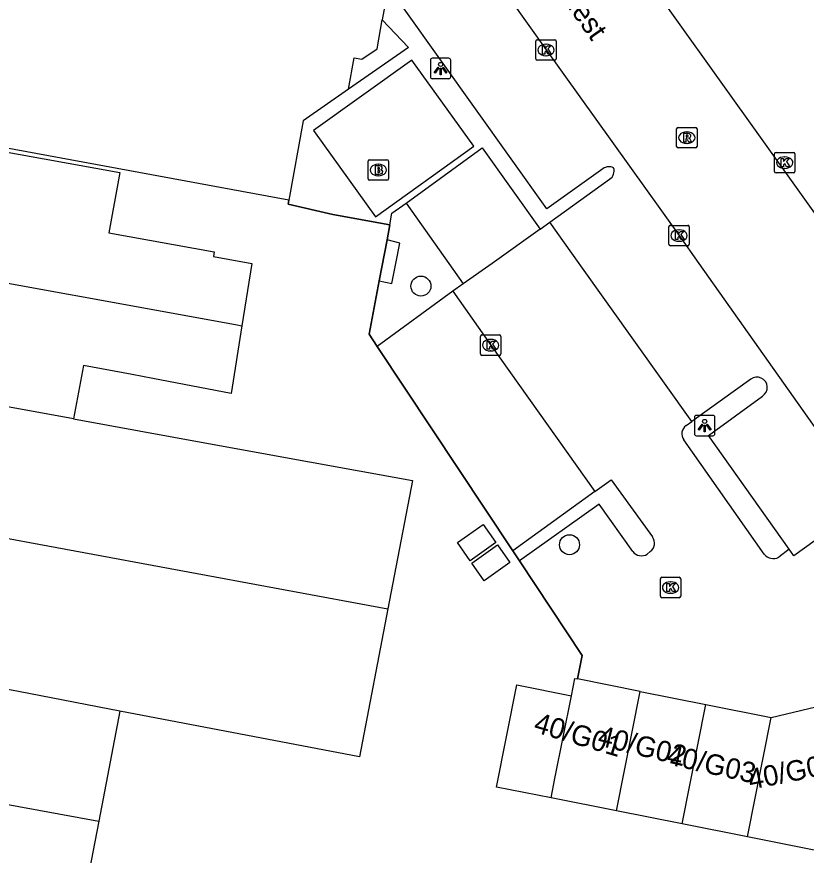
# Model space of a CAD drawing. Extents: x 161845 to 162341, y 381620 to 382158.
# Drawn here: x 161927.1 to 161965.76, y 381971.03 to 382012.07 of the extents above; entities that cross this region are included whole.
import ezdxf

# ---------------------------------------------------------------- set-up
doc = ezdxf.new("R2010")
doc.units = 0
for name, color, linetype in [('IMGEO_Boom', 7, 'Continuous'), ('IMGEO_Brandkraan', 7, 'Continuous'), ('IMGEO_Kolk', 7, 'Continuous'), ('IMGEO_Lichtpunt', 7, 'Continuous'), ('IMGEO_Muur', 7, 'Continuous'), ('IMGEO_Openbare_ruimte_label', 7, 'Continuous'), ('IMGEO_Pand', 7, 'Continuous'), ('IMGEO_Pand_nummerreeks', 7, 'Continuous'), ('IMGEO_Parkeervlak_open', 7, 'Continuous'), ('IMGEO_Rijbaan_lokaal_open', 7, 'Continuous'), ('IMGEO_Rioolput', 7, 'Continuous'), ('IMGEO_Verkeerseiland_open', 7, 'Continuous'), ('IMGEO_Voetpad_open', 7, 'Continuous')]:
    doc.layers.add(name, color=color, linetype=linetype)

msp = doc.modelspace()

# ---------------------------------------------------------------- linework, layer by layer
at = {"layer": 'IMGEO_Boom'}
for centre in [(161946.889, 381998.889), (161954.164, 381986.229)]:
    msp.add_circle(centre, 0.489, dxfattribs=at)
at = {"layer": 'IMGEO_Brandkraan'}
for p, q in [((161944.299, 382004.146), (161944.299, 382004.998)), ((161944.374, 382005.072), (161945.226, 382005.072)), ((161945.3, 382004.998), (161945.3, 382004.146)), ((161944.787, 382004.852), (161944.812, 382004.852)), ((161945.226, 382004.072), (161944.374, 382004.072)), ((161944.81, 382004.292), (161944.785, 382004.292))]:
    msp.add_line(p, q, dxfattribs=at)
for points in [[(161944.299, 382004.146), (161944.299, 382004.998)], [(161944.374, 382005.072), (161945.226, 382005.072)], [(161945.3, 382004.998), (161945.3, 382004.146)], [(161944.647, 382004.772), (161944.647, 382004.372), (161944.86, 382004.372)], [(161944.878, 382004.772), (161944.647, 382004.772)], [(161944.826, 382004.691), (161944.772, 382004.691), (161944.772, 382004.615)], [(161944.772, 382004.615), (161944.825, 382004.615)], [(161944.834, 382004.539), (161944.772, 382004.539), (161944.772, 382004.458)], [(161944.772, 382004.458), (161944.834, 382004.458)], [(161945.226, 382004.072), (161944.374, 382004.072)]]:
    msp.add_lwpolyline(points, dxfattribs=at)
for centre, radius, start, end in [((161944.376, 382004.996), 0.0765, 91.552, 178.448), ((161944.376, 382004.996), 0.0765, 91.552, 178.448), ((161945.224, 382004.996), 0.0765, 1.552, 88.448), ((161945.224, 382004.996), 0.0765, 1.552, 88.448), ((161944.827, 382004.653), 0.0379, 267.8285, 90.9355), ((161944.835, 382004.498), 0.0404, 269.8759, 90.5077), ((161944.882, 382004.627), 0.145, 59.4692, 91.5367), ((161944.907, 382004.674), 0.0922, 285.5137, 58.1501), ((161944.912, 382004.482), 0.105, 301.3115, 78.989), ((161944.376, 382004.148), 0.0765, 181.552, 268.448), ((161944.376, 382004.148), 0.0765, 181.552, 268.448), ((161944.866, 382004.623), 0.251, 268.6676, 293.5347), ((161945.224, 382004.148), 0.0765, 271.552, 358.448), ((161945.224, 382004.148), 0.0765, 271.552, 358.448)]:
    msp.add_arc(centre, radius, start, end, dxfattribs=at)
for centre, major_axis, ratio, start_param, end_param in [((161944.786, 382004.572), (-0.387, 0.002), 0.722429, 4.712389, 7.853982), ((161944.811, 382004.572), (-0.39, 0.002), 0.717154, 1.570796, 4.712389)]:
    msp.add_ellipse(centre, major_axis=major_axis, ratio=ratio, start_param=start_param, end_param=end_param, dxfattribs=at)
at = {"layer": 'IMGEO_Kolk'}
for p, q in [((161952.514, 382010.022), (161952.514, 382010.874)), ((161952.589, 382010.948), (161953.441, 382010.948)), ((161953.002, 382010.728), (161953.027, 382010.728)), ((161953.515, 382010.874), (161953.515, 382010.022)), ((161953.441, 382009.948), (161952.589, 382009.948)), ((161953.025, 382010.168), (161953, 382010.168)), ((161964.203, 382004.507), (161964.203, 382005.359)), ((161964.278, 382005.433), (161965.13, 382005.433)), ((161965.204, 382005.359), (161965.204, 382004.507)), ((161964.691, 382005.213), (161964.716, 382005.213)), ((161964.714, 382004.653), (161964.689, 382004.653)), ((161965.13, 382004.433), (161964.278, 382004.433)), ((161959.028, 382000.937), (161959.028, 382001.789)), ((161959.103, 382001.863), (161959.955, 382001.863)), ((161959.516, 382001.643), (161959.541, 382001.643)), ((161960.029, 382001.789), (161960.029, 382000.937)), ((161959.955, 382000.863), (161959.103, 382000.863)), ((161959.539, 382001.083), (161959.514, 382001.083)), ((161949.804, 381995.571), (161949.804, 381996.423)), ((161949.879, 381996.497), (161950.731, 381996.497)), ((161950.292, 381996.277), (161950.317, 381996.277)), ((161950.805, 381996.423), (161950.805, 381995.571)), ((161950.731, 381995.497), (161949.879, 381995.497)), ((161950.315, 381995.717), (161950.29, 381995.717)), ((161958.612, 381983.706), (161958.612, 381984.558)), ((161958.687, 381984.632), (161959.539, 381984.632)), ((161959.1, 381984.412), (161959.125, 381984.412)), ((161959.613, 381984.558), (161959.613, 381983.706)), ((161959.539, 381983.632), (161958.687, 381983.632)), ((161959.123, 381983.852), (161959.098, 381983.852))]:
    msp.add_line(p, q, dxfattribs=at)
for points in [[(161952.514, 382010.022), (161952.514, 382010.874)], [(161952.589, 382010.948), (161953.441, 382010.948)], [(161952.835, 382010.648), (161952.958, 382010.648), (161952.958, 382010.497), (161953.088, 382010.648), (161953.252, 382010.648), (161953.106, 382010.497), (161953.259, 382010.248), (161953.107, 382010.248), (161953.022, 382010.412), (161952.958, 382010.345), (161952.958, 382010.248), (161952.835, 382010.248), (161952.835, 382010.648)], [(161953.515, 382010.874), (161953.515, 382010.022)], [(161953.441, 382009.948), (161952.589, 382009.948)], [(161964.203, 382004.507), (161964.203, 382005.359)], [(161964.278, 382005.433), (161965.13, 382005.433)], [(161965.204, 382005.359), (161965.204, 382004.507)], [(161964.524, 382005.133), (161964.647, 382005.133), (161964.647, 382004.982), (161964.777, 382005.133), (161964.941, 382005.133), (161964.795, 382004.982), (161964.948, 382004.733), (161964.796, 382004.733), (161964.711, 382004.897), (161964.647, 382004.83), (161964.647, 382004.733), (161964.524, 382004.733), (161964.524, 382005.133)], [(161965.13, 382004.433), (161964.278, 382004.433)], [(161959.028, 382000.937), (161959.028, 382001.789)], [(161959.103, 382001.863), (161959.955, 382001.863)], [(161960.029, 382001.789), (161960.029, 382000.937)], [(161959.349, 382001.563), (161959.472, 382001.563), (161959.472, 382001.412), (161959.602, 382001.563), (161959.766, 382001.563), (161959.62, 382001.412), (161959.773, 382001.163), (161959.621, 382001.163), (161959.536, 382001.327), (161959.472, 382001.26), (161959.472, 382001.163), (161959.349, 382001.163), (161959.349, 382001.563)], [(161959.955, 382000.863), (161959.103, 382000.863)], [(161949.804, 381995.571), (161949.804, 381996.423)], [(161949.879, 381996.497), (161950.731, 381996.497)], [(161950.805, 381996.423), (161950.805, 381995.571)], [(161950.125, 381996.197), (161950.248, 381996.197), (161950.248, 381996.046), (161950.378, 381996.197), (161950.542, 381996.197), (161950.396, 381996.046), (161950.549, 381995.797), (161950.397, 381995.797), (161950.312, 381995.961), (161950.248, 381995.894), (161950.248, 381995.797), (161950.125, 381995.797), (161950.125, 381996.197)], [(161950.731, 381995.497), (161949.879, 381995.497)], [(161958.612, 381983.706), (161958.612, 381984.558)], [(161958.687, 381984.632), (161959.539, 381984.632)], [(161959.613, 381984.558), (161959.613, 381983.706)], [(161958.933, 381984.332), (161959.056, 381984.332), (161959.056, 381984.181), (161959.186, 381984.332), (161959.35, 381984.332), (161959.204, 381984.181), (161959.357, 381983.932), (161959.205, 381983.932), (161959.12, 381984.096), (161959.056, 381984.029), (161959.056, 381983.932), (161958.933, 381983.932), (161958.933, 381984.332)], [(161959.539, 381983.632), (161958.687, 381983.632)]]:
    msp.add_lwpolyline(points, dxfattribs=at)
for centre, start, end in [((161952.591, 382010.872), 91.552, 178.448), ((161952.591, 382010.872), 91.552, 178.448), ((161953.439, 382010.872), 1.552, 88.448), ((161953.439, 382010.872), 1.552, 88.448), ((161952.591, 382010.024), 181.552, 268.448), ((161952.591, 382010.024), 181.552, 268.448), ((161953.439, 382010.024), 271.552, 358.448), ((161953.439, 382010.024), 271.552, 358.448), ((161964.28, 382005.357), 91.552, 178.448), ((161964.28, 382005.357), 91.552, 178.448), ((161965.128, 382005.357), 1.552, 88.448), ((161965.128, 382005.357), 1.552, 88.448), ((161964.28, 382004.509), 181.552, 268.448), ((161964.28, 382004.509), 181.552, 268.448), ((161965.128, 382004.509), 271.552, 358.448), ((161965.128, 382004.509), 271.552, 358.448), ((161959.105, 382001.787), 91.552, 178.448), ((161959.105, 382001.787), 91.552, 178.448), ((161959.953, 382001.787), 1.552, 88.448), ((161959.953, 382001.787), 1.552, 88.448), ((161959.105, 382000.939), 181.552, 268.448), ((161959.105, 382000.939), 181.552, 268.448), ((161959.953, 382000.939), 271.552, 358.448), ((161959.953, 382000.939), 271.552, 358.448), ((161949.881, 381996.421), 91.552, 178.448), ((161949.881, 381996.421), 91.552, 178.448), ((161950.729, 381996.421), 1.552, 88.448), ((161950.729, 381996.421), 1.552, 88.448), ((161949.881, 381995.573), 181.552, 268.448), ((161949.881, 381995.573), 181.552, 268.448), ((161950.729, 381995.573), 271.552, 358.448), ((161950.729, 381995.573), 271.552, 358.448), ((161958.689, 381984.556), 91.552, 178.448), ((161958.689, 381984.556), 91.552, 178.448), ((161959.537, 381984.556), 1.552, 88.448), ((161959.537, 381984.556), 1.552, 88.448), ((161958.689, 381983.708), 181.552, 268.448), ((161958.689, 381983.708), 181.552, 268.448), ((161959.537, 381983.708), 271.552, 358.448), ((161959.537, 381983.708), 271.552, 358.448)]:
    msp.add_arc(centre, 0.0765, start, end, dxfattribs=at)
for centre, major_axis, ratio, start_param, end_param in [((161953.001, 382010.448), (-0.387, 0.002), 0.722429, 4.712389, 7.853982), ((161953.026, 382010.448), (-0.39, 0.002), 0.717154, 1.570796, 4.712389), ((161964.69, 382004.933), (-0.387, 0.002), 0.722429, 4.712389, 7.853982), ((161964.715, 382004.933), (-0.39, 0.002), 0.717154, 1.570796, 4.712389), ((161959.515, 382001.363), (-0.387, 0.002), 0.722429, 4.712389, 7.853982), ((161959.54, 382001.363), (-0.39, 0.002), 0.717154, 1.570796, 4.712389), ((161950.291, 381995.997), (-0.387, 0.002), 0.722429, 4.712389, 7.853982), ((161950.316, 381995.997), (-0.39, 0.002), 0.717154, 1.570796, 4.712389), ((161959.099, 381984.132), (-0.387, 0.002), 0.722429, 4.712389, 7.853982), ((161959.124, 381984.132), (-0.39, 0.002), 0.717154, 1.570796, 4.712389)]:
    msp.add_ellipse(centre, major_axis=major_axis, ratio=ratio, start_param=start_param, end_param=end_param, dxfattribs=at)
at = {"layer": 'IMGEO_Lichtpunt'}
for p, q in [((161947.353, 382009.945), (161947.353, 382009.138)), ((161947.353, 382009.945), (161947.353, 382009.138)), ((161948.255, 382010.04), (161947.447, 382010.04)), ((161948.255, 382010.04), (161947.447, 382010.04)), ((161948.349, 382009.138), (161948.349, 382009.945)), ((161948.349, 382009.138), (161948.349, 382009.945)), ((161947.447, 382009.044), (161948.255, 382009.044)), ((161947.447, 382009.044), (161948.255, 382009.044)), ((161961.187, 381992.561), (161960.379, 381992.561)), ((161961.187, 381992.561), (161960.379, 381992.561)), ((161960.285, 381992.466), (161960.285, 381991.659)), ((161960.285, 381992.466), (161960.285, 381991.659)), ((161961.281, 381991.659), (161961.281, 381992.466)), ((161961.281, 381991.659), (161961.281, 381992.466)), ((161960.379, 381991.565), (161961.187, 381991.565)), ((161960.379, 381991.565), (161961.187, 381991.565))]:
    msp.add_line(p, q, dxfattribs=at)
for points in [[(161947.727, 382009.609), (161947.766, 382009.581), (161947.578, 382009.319), (161947.54, 382009.346), (161947.727, 382009.609)], [(161947.829, 382009.561), (161947.876, 382009.561), (161947.876, 382009.239), (161947.829, 382009.239), (161947.829, 382009.561)], [(161947.939, 382009.581), (161947.977, 382009.608), (161948.164, 382009.346), (161948.125, 382009.318), (161947.939, 382009.581)], [(161960.659, 381992.13), (161960.698, 381992.102), (161960.51, 381991.84), (161960.472, 381991.867), (161960.659, 381992.13)], [(161960.761, 381992.082), (161960.808, 381992.082), (161960.808, 381991.76), (161960.761, 381991.76), (161960.761, 381992.082)], [(161960.871, 381992.102), (161960.909, 381992.129), (161961.096, 381991.867), (161961.057, 381991.839), (161960.871, 381992.102)]]:
    msp.add_lwpolyline(points, dxfattribs=at)
for centre in [(161947.852, 382009.743), (161960.784, 381992.264)]:
    msp.add_circle(centre, 0.0994, dxfattribs=at)
for centre, start, end in [((161947.447, 382009.945), 90, 180), ((161947.447, 382009.945), 90, 180), ((161948.255, 382009.945), 0, 90), ((161948.255, 382009.945), 0, 90), ((161947.447, 382009.138), 180, 270), ((161947.447, 382009.138), 180, 270), ((161948.255, 382009.138), 270, 0), ((161948.255, 382009.138), 270, 360), ((161960.379, 381992.466), 90, 180), ((161960.379, 381992.466), 90, 180), ((161961.187, 381992.466), 0, 90), ((161961.187, 381992.466), 0, 90), ((161960.379, 381991.659), 180, 270), ((161960.379, 381991.659), 180, 270), ((161961.187, 381991.659), 270, 0), ((161961.187, 381991.659), 270, 360)]:
    msp.add_arc(centre, 0.0946, start, end, dxfattribs=at)
at = {"layer": 'IMGEO_Muur'}
for points in [[(161940.418, 382003.1), (161940.382, 382002.901), (161942.568, 382002.4), (161945.372, 382001.889)], [(161945.372, 382001.889), (161945.233, 382001.161)], [(161945.233, 382001.161), (161944.85, 381999.147)], [(161944.85, 381999.147), (161944.352, 381996.535), (161944.748, 381995.938)], [(161944.748, 381995.938), (161951.388, 381985.922)], [(161951.388, 381985.922), (161951.711, 381985.434)], [(161951.711, 381985.434), (161954.783, 381980.8), (161954.548, 381979.657)]]:
    msp.add_lwpolyline(points, dxfattribs=at)
at = {"layer": 'IMGEO_Pand'}
for points in [[(161944.842, 382014.84), (161945.38, 382014.065), (161944.993, 382011.92)], [(161943.338, 382008.524), (161943.616, 382010.06), (161943.991, 382009.992), (161944.738, 382010.511), (161944.993, 382011.92)], [(161941.636, 382006.505), (161944.664, 382002.283), (161949.475, 382005.734), (161946.447, 382009.956), (161941.636, 382006.505)], [(161943.338, 382008.524), (161941.12, 382006.984), (161940.418, 382003.1)], [(161940.418, 382003.1), (161923.584, 382006.197)], [(161923.549, 382006.006), (161932.148, 382004.453), (161931.613, 382001.495), (161936.769, 382000.563), (161936.729, 382000.34), (161938.61, 382000), (161938.122, 381996.946)], [(161921.968, 381999.882), (161937.805, 381997.001), (161938.122, 381996.946)], [(161938.122, 381996.946), (161937.592, 381993.631), (161933.769, 381994.36), (161932.742, 381994.556), (161930.371, 381995.008), (161929.872, 381992.391)], [(161929.872, 381992.391), (161920.892, 381994.025)], [(161929.872, 381992.391), (161934.782, 381991.498), (161938.821, 381990.763), (161946.475, 381989.37), (161945.272, 381983.095)], [(161919.709, 381987.825), (161945.272, 381983.095)], [(161949.297, 381985.447), (161948.675, 381986.337), (161949.937, 381987.22), (161950.559, 381986.33), (161949.297, 381985.447)], [(161949.378, 381985.332), (161950.64, 381986.215), (161951.245, 381985.35), (161949.982, 381984.468), (161949.378, 381985.332)], [(161945.272, 381983.095), (161943.88, 381975.836), (161932.143, 381978.085)], [(161932.143, 381978.085), (161927.19, 381979.035), (161918.393, 381980.636)], [(161954.258, 381978.838), (161954.425, 381979.681), (161954.548, 381979.657)], [(161957.629, 381979.046), (161954.548, 381979.657)], [(161953.266, 381973.829), (161950.592, 381974.359), (161951.578, 381979.366), (161954.258, 381978.838)], [(161956.47, 381973.194), (161957.629, 381979.046)], [(161957.629, 381979.046), (161960.834, 381978.411)], [(161953.266, 381973.829), (161953.454, 381974.777), (161954.258, 381978.838)], [(161959.674, 381972.559), (161960.834, 381978.411)], [(161960.834, 381978.411), (161964.038, 381977.776)], [(161964.038, 381977.776), (161966.982, 381978.474)], [(161932.143, 381978.085), (161931.602, 381975.251), (161931.115, 381972.699)], [(161962.878, 381971.924), (161964.038, 381977.776)], [(161917.384, 381975.201), (161931.115, 381972.699)], [(161956.47, 381973.194), (161953.266, 381973.829)], [(161970.629, 381973.644), (161967.212, 381971.065), (161962.878, 381971.924)], [(161959.674, 381972.559), (161956.47, 381973.194)], [(161931.115, 381972.699), (161930.551, 381969.74), (161925.442, 381970.627), (161924.965, 381968.124)], [(161962.878, 381971.924), (161959.674, 381972.559)]]:
    msp.add_lwpolyline(points, dxfattribs=at)
at = {"layer": 'IMGEO_Parkeervlak_open'}
for points in [[(161951.388, 381985.922), (161944.748, 381995.938)], [(161963.042, 381994.327), (161960.159, 381992.266)], [(161964.923, 381986.014), (161960.968, 381991.576), (161963.61, 381993.508)], [(161955.405, 381988.834), (161951.388, 381985.922)]]:
    msp.add_lwpolyline(points, dxfattribs=at)
msp.add_arc((161963.349, 381993.933), 0.499, 301.5344, 127.9504, dxfattribs=at)
at = {"layer": 'IMGEO_Rijbaan_lokaal_open'}
for points in [[(161967.222, 382016.789), (161967.422, 382016.928), (161978.923, 382000.803), (161977.102, 381999.506), (161979.77, 381995.72), (161975.138, 381992.428), (161972.459, 381996.184), (161971.271, 381995.35), (161967.947, 382000), (161952.913, 382021.03)], [(161949.468, 382015.472), (161953.016, 382010.449), (161959.531, 382001.364), (161960.495, 382000), (161966.81, 381991.062), (161968.8, 381988.304), (161965.15, 381985.684), (161964.923, 381986.014)], [(161952.728, 382001.682), (161953.2, 382002.024)], [(161960.159, 381992.266), (161954.643, 382000), (161953.2, 382002.024)], [(161952.728, 382001.682), (161950.371, 382000), (161948.964, 381998.995)], [(161948.964, 381998.995), (161948.456, 381998.633)], [(161948.456, 381998.633), (161950.306, 381995.998), (161955.405, 381988.834)], [(161959.876, 381992.057), (161960.159, 381992.266)], [(161963.701, 381985.773), (161959.756, 381991.366)], [(161955.405, 381988.834), (161956.206, 381989.412), (161958.226, 381986.607)], [(161957.262, 381985.891), (161955.622, 381988.207), (161951.711, 381985.434)], [(161964.923, 381986.014), (161964.411, 381985.613)], [(161958.12, 381985.891), (161957.972, 381985.772)], [(161954.548, 381979.657), (161954.783, 381980.8), (161951.711, 381985.434)]]:
    msp.add_lwpolyline(points, dxfattribs=at)
for centre, radius, start, end in [((161960.152, 381991.653), 0.489, 124.3258, 215.9706), ((161957.814, 381986.302), 0.512, 306.6541, 36.5035), ((161957.682, 381986.217), 0.532, 217.8695, 303.1012), ((161964.152, 381986.117), 0.567, 217.3644, 297.2364)]:
    msp.add_arc(centre, radius, start, end, dxfattribs=at)
at = {"layer": 'IMGEO_Rioolput'}
for p, q in [((161959.408, 382005.728), (161959.408, 382006.58)), ((161959.483, 382006.654), (161960.335, 382006.654)), ((161960.409, 382006.58), (161960.409, 382005.728)), ((161959.896, 382006.434), (161959.921, 382006.434)), ((161959.919, 382005.874), (161959.894, 382005.874)), ((161960.335, 382005.654), (161959.483, 382005.654))]:
    msp.add_line(p, q, dxfattribs=at)
for points in [[(161959.408, 382005.728), (161959.408, 382006.58)], [(161959.483, 382006.654), (161960.335, 382006.654)], [(161960.409, 382006.58), (161960.409, 382005.728)], [(161959.997, 382006.352), (161959.745, 382006.354), (161959.745, 382005.954)], [(161959.745, 382005.954), (161959.869, 382005.954), (161959.869, 382006.116), (161959.88, 382006.116)], [(161959.923, 382006.273), (161959.869, 382006.273), (161959.869, 382006.192)], [(161959.869, 382006.192), (161959.921, 382006.192)], [(161959.927, 382006.087), (161959.998, 382005.954), (161960.138, 382005.954), (161960.073, 382006.08)], [(161960.335, 382005.654), (161959.483, 382005.654)]]:
    msp.add_lwpolyline(points, dxfattribs=at)
for centre, radius, start, end in [((161959.485, 382006.578), 0.0765, 91.552, 178.448), ((161959.485, 382006.578), 0.0765, 91.552, 178.448), ((161960.333, 382006.578), 0.0765, 1.552, 88.448), ((161960.333, 382006.578), 0.0765, 1.552, 88.448), ((161959.879, 382006.063), 0.0533, 26.0293, 88.6989), ((161959.905, 382006.381), 0.19, 274.7715, 282.9687), ((161959.929, 382006.177), 0.0964, 77.0061, 93.1865), ((161959.943, 382006.234), 0.0378, 276.6634, 79.6772), ((161959.996, 382006.242), 0.109, 350.3612, 89.416), ((161959.994, 382006.242), 0.112, 277.5842, 350.9817), ((161959.978, 382006.027), 0.108, 29.5134, 73.7905), ((161959.485, 382005.73), 0.0765, 181.552, 268.448), ((161959.485, 382005.73), 0.0765, 181.552, 268.448), ((161960.333, 382005.73), 0.0765, 271.552, 358.448), ((161960.333, 382005.73), 0.0765, 271.552, 358.448)]:
    msp.add_arc(centre, radius, start, end, dxfattribs=at)
for centre, major_axis, ratio, start_param, end_param in [((161959.895, 382006.154), (-0.387, 0.002), 0.722429, 4.712389, 7.853982), ((161959.92, 382006.154), (-0.39, 0.002), 0.717154, 1.570796, 4.712389)]:
    msp.add_ellipse(centre, major_axis=major_axis, ratio=ratio, start_param=start_param, end_param=end_param, dxfattribs=at)
at = {"layer": 'IMGEO_Verkeerseiland_open'}
msp.add_lwpolyline([(161951.711, 381985.434), (161951.388, 381985.922)], dxfattribs=at)
at = {"layer": 'IMGEO_Voetpad_open'}
for points in [[(161955.8, 382004.634), (161953.047, 382002.674), (161946.075, 382012.46), (161949.3, 382014.775)], [(161944.993, 382011.92), (161946.279, 382010.566), (161943.338, 382008.524)], [(161946.163, 382002.956), (161949.894, 382005.652), (161952.728, 382001.682)], [(161953.2, 382002.024), (161956.129, 382004.119)], [(161945.372, 382001.889), (161942.568, 382002.4), (161940.382, 382002.901), (161940.418, 382003.1)], [(161945.372, 382001.889), (161945.466, 382002.459), (161946.163, 382002.956)], [(161946.163, 382002.956), (161948.253, 382000), (161948.964, 381998.995)], [(161945.233, 382001.161), (161945.372, 382001.889)], [(161944.85, 381999.147), (161945.233, 382001.161)], [(161944.85, 381999.147), (161945.462, 381999.023), (161945.659, 382000), (161945.859, 382000.989), (161945.233, 382001.161)], [(161944.748, 381995.938), (161944.352, 381996.535), (161944.85, 381999.147)], [(161948.456, 381998.633), (161944.748, 381995.938)]]:
    msp.add_lwpolyline(points, dxfattribs=at)
for centre, radius, start, end in [((161956.097, 382004.242), 0.492, 62.4602, 127.1394), ((161955.87, 382004.523), 0.48, 302.6924, 18.8462)]:
    msp.add_arc(centre, radius, start, end, dxfattribs=at)

# ---------------------------------------------------------------- texts
at = {"layer": 'IMGEO_Openbare_ruimte_label'}
msp.add_text('Den Biest', height=1, rotation=305.2314, dxfattribs=at).set_placement((161951.914, 382015.588))
at = {"layer": 'IMGEO_Pand_nummerreeks'}
for s, rotation, p in [('40/G01', 343.4129, (161952.354, 381977.08)), ('40/G02', 346.2637, (161955.487, 381976.419)), ('40/G03', 347.4712, (161958.876, 381975.491)), ('40/G04', 11.0702, (161963.022, 381974.234))]:
    msp.add_text(s, height=1, rotation=rotation, dxfattribs=at).set_placement(p)

doc.saveas('drawing.dxf')
